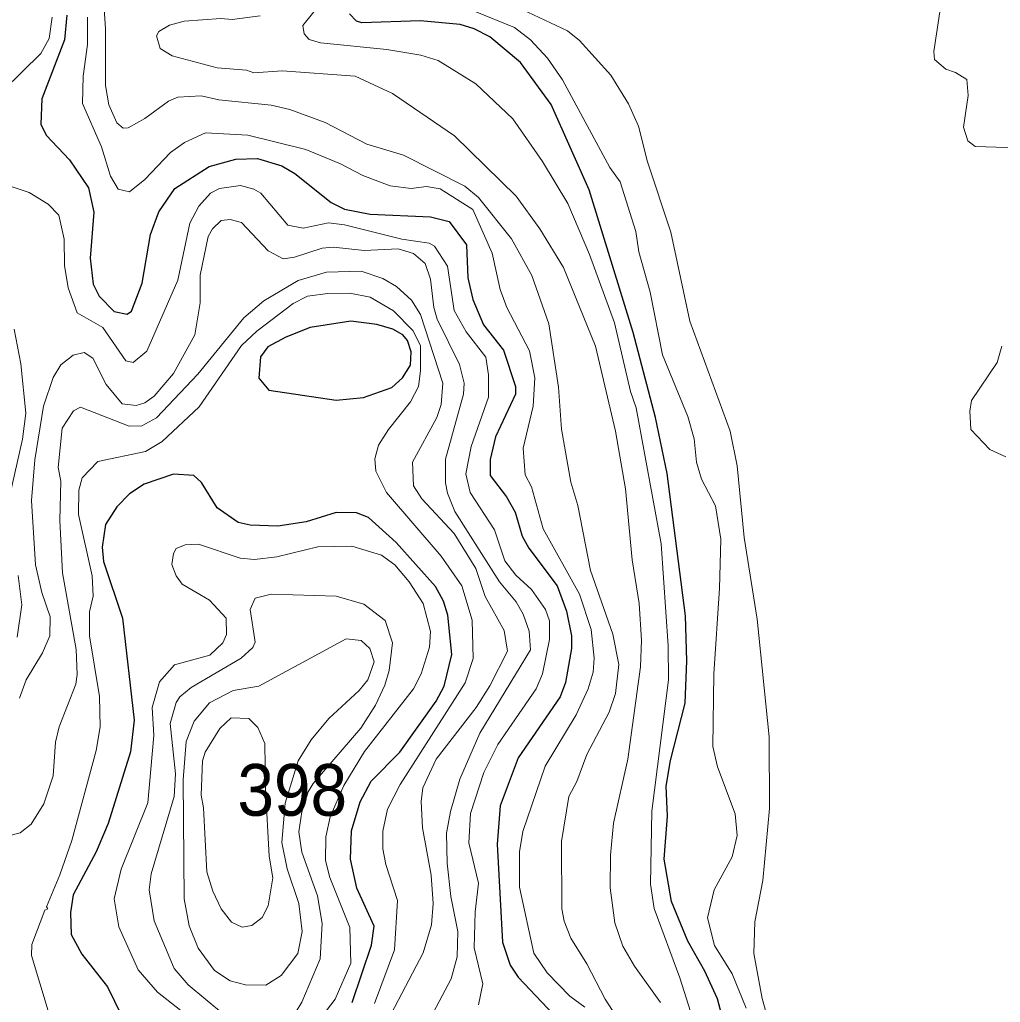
# Model space of a CAD drawing. Extents: x 673.6 to 698.9, y 7012 to 7040.1.
# Drawn here: x 681.091 to 682.608, y 7035.232 to 7036.751 of the extents above; entities that cross this region are included whole.
import ezdxf

# ---------------------------------------------------------------- set-up
doc = ezdxf.new("R2010")
doc.units = 0
doc.header["$LTSCALE"] = 0.032
doc.layers.add('1', color=7, linetype='Continuous', lineweight=25)
doc.layers.add('2', color=7, linetype='Continuous', lineweight=13)
doc.layers.add('21', color=7, linetype='Continuous')

msp = doc.modelspace()

# ---------------------------------------------------------------- linework, layer by layer
at = {"layer": '1'}
for points in [[(681.1638, 7036.7582), (681.1605, 7036.72), (681.1255, 7036.6288), (681.1237, 7036.5895), (681.1322, 7036.5727), (681.1682, 7036.5347), (681.1975, 7036.4915), (681.2057, 7036.4537), (681.2, 7036.3823), (681.2049, 7036.3421), (681.2142, 7036.3237), (681.2373, 7036.3), (681.2574, 7036.2961), (681.2642, 7036.3003), (681.2806, 7036.344), (681.2933, 7036.4192), (681.3062, 7036.454), (681.331, 7036.4901), (681.384, 7036.5244), (681.4252, 7036.5355), (681.4588, 7036.5367), (681.4966, 7036.5252), (681.5166, 7036.5135), (681.5727, 7036.4688), (681.5937, 7036.4584), (681.6334, 7036.4504), (681.7267, 7036.4463), (681.7555, 7036.4391), (681.7824, 7036.4031), (681.7844, 7036.352), (681.7919, 7036.3188), (681.8084, 7036.2792), (681.8393, 7036.2401), (681.8582, 7036.1842), (681.8581, 7036.172), (681.8271, 7036.1061), (681.8188, 7036.0712), (681.8188, 7036.0465), (681.844, 7036.0135), (681.8577, 7035.9895), (681.8681, 7035.9525), (681.8786, 7035.9342), (681.9223, 7035.876), (681.9368, 7035.8367), (681.9445, 7035.7984), (681.9444, 7035.7791), (681.9351, 7035.7265), (681.9272, 7035.7044), (681.862, 7035.6098), (681.8345, 7035.5354), (681.8295, 7035.4764), (681.8377, 7035.3247), (681.8496, 7035.2893), (681.8621, 7035.2707), (681.9902, 7035.1359)], [(682.182, 7035.1944), (682.1705, 7035.2372), (682.1509, 7035.2799), (682.1246, 7035.3262), (682.0992, 7035.3875), (682.0877, 7035.4531), (682.0932, 7035.5198), (682.0909, 7035.5663), (682.0975, 7035.606), (682.1203, 7035.6945), (682.1228, 7035.7598), (682.121, 7035.8293), (682.0924, 7036.0494), (682.0744, 7036.1362), (682.0399, 7036.2677), (681.9718, 7036.4879), (681.913, 7036.6201), (681.8658, 7036.6851), (681.8183, 7036.7247), (681.7941, 7036.7372), (681.7723, 7036.7439), (681.7103, 7036.7495), (681.6205, 7036.7463), (681.6118, 7036.7491), (681.601, 7036.7603)], [(681.6053, 7035.2313), (681.6355, 7035.3201), (681.6396, 7035.3498), (681.6126, 7035.4081), (681.6026, 7035.4532), (681.6042, 7035.4968), (681.6176, 7035.542), (681.6347, 7035.5736), (681.6789, 7035.6188), (681.7355, 7035.6974), (681.7478, 7035.7208), (681.7596, 7035.7696), (681.7531, 7035.8304), (681.7464, 7035.8522), (681.7343, 7035.8749), (681.6733, 7035.9426), (681.6307, 7035.9816), (681.6123, 7035.9885), (681.5805, 7035.9894), (681.534, 7035.9746), (681.4904, 7035.9682), (681.4477, 7035.9697), (681.4291, 7035.9736), (681.3966, 7035.9966), (681.3723, 7036.0355), (681.3605, 7036.0466), (681.329, 7036.0486), (681.2834, 7036.0332), (681.2608, 7036.0179), (681.2416, 7035.9981), (681.2237, 7035.9705), (681.2189, 7035.9354), (681.2205, 7035.9134), (681.2501, 7035.8259), (681.2681, 7035.6681), (681.2624, 7035.6192), (681.2278, 7035.5084), (681.2092, 7035.4647), (681.174, 7035.3978), (681.1695, 7035.3709), (681.1708, 7035.3368), (681.1871, 7035.3062), (681.227, 7035.2556), (681.2485, 7035.2113)]]:
    msp.add_lwpolyline(points, dxfattribs=at)
msp.add_lwpolyline([(681.5808, 7036.1629), (681.6228, 7036.1669), (681.6667, 7036.1826), (681.6833, 7036.1976), (681.6956, 7036.2173), (681.6965, 7036.2379), (681.6911, 7036.2554), (681.6838, 7036.2637), (681.6685, 7036.2726), (681.6434, 7036.2801), (681.6034, 7036.2853), (681.5402, 7036.2752), (681.5026, 7036.2603), (681.4749, 7036.2452), (681.4637, 7036.2298), (681.4608, 7036.1967), (681.4765, 7036.1784)], close=True, dxfattribs=at)
at = {"layer": '2'}
for points in [[(682.1287, 7035.2175), (682.1124, 7035.2697), (682.0724, 7035.377), (682.067, 7035.4147), (682.0689, 7035.5275), (682.0948, 7035.7306), (682.094, 7035.7832), (682.0833, 7035.9409), (682.0448, 7036.151), (682.0361, 7036.1763), (682.0111, 7036.2825), (681.9723, 7036.3884), (681.9387, 7036.467), (681.8998, 7036.5319), (681.8538, 7036.5977), (681.7968, 7036.6523), (681.7382, 7036.6879), (681.7116, 7036.6962), (681.659, 7036.7053), (681.5562, 7036.7155), (681.5391, 7036.7205), (681.5311, 7036.7294), (681.5288, 7036.7421), (681.6071, 7036.839)], [(682.0635, 7035.1331), (681.9967, 7035.2369), (681.9685, 7035.2915), (681.9438, 7035.3309), (681.9331, 7035.3572), (681.9297, 7035.3765), (681.9289, 7035.4803), (681.9403, 7035.5503), (681.9529, 7035.5731), (681.9682, 7035.6152), (682.0031, 7035.6803), (682.0127, 7035.7093), (682.0176, 7035.7543), (682.0086, 7035.8009), (681.9741, 7035.8996), (681.9543, 7035.9998), (681.9437, 7036.036), (681.929, 7036.1181), (681.9247, 7036.1828), (681.9093, 7036.281), (681.8833, 7036.3557), (681.8518, 7036.4123), (681.8009, 7036.4765), (681.7797, 7036.4939), (681.6848, 7036.5416), (681.628, 7036.5587), (681.5634, 7036.5921), (681.5092, 7036.6126), (681.4799, 7036.619), (681.3993, 7036.6272), (681.3717, 7036.6336), (681.3359, 7036.6312), (681.3214, 7036.6253), (681.2849, 7036.5985), (681.259, 7036.5839), (681.251, 7036.5836), (681.2413, 7036.5916), (681.2289, 7036.6194), (681.2239, 7036.6494), (681.2238, 7036.7371), (681.2181, 7036.8231)], [(681.1415, 7036.7552), (681.1367, 7036.722), (681.1239, 7036.6989), (681.0663, 7036.6422), (681.0258, 7036.5896), (680.9928, 7036.5806), (680.9792, 7036.5838), (680.9556, 7036.606), (680.9477, 7036.6258), (680.9366, 7036.6981), (680.9362, 7036.793)], [(682.5156, 7036.7735), (682.505, 7036.7022), (682.5058, 7036.6898), (682.5238, 7036.6748), (682.5385, 7036.6697), (682.5558, 7036.6587), (682.5583, 7036.6342), (682.5509, 7036.5853), (682.5574, 7036.5641), (682.5692, 7036.5553), (682.6832, 7036.5515)], [(681.1958, 7036.7549), (681.1959, 7036.7129), (681.1894, 7036.6641), (681.1885, 7036.6216), (681.2175, 7036.5549), (681.2314, 7036.5093), (681.2435, 7036.4892), (681.2612, 7036.4853), (681.2849, 7036.5041), (681.3244, 7036.5458), (681.3462, 7036.5613), (681.3786, 7036.5761), (681.444, 7036.5728), (681.5336, 7036.5505), (681.5874, 7036.5284), (681.6218, 7036.5103), (681.664, 7036.4944), (681.6968, 7036.49), (681.7205, 7036.4931), (681.7416, 7036.4899), (681.7922, 7036.458), (681.8218, 7036.3904), (681.8343, 7036.3341), (681.8448, 7036.306), (681.8794, 7036.2391), (681.8878, 7036.1973), (681.8852, 7036.1539), (681.8697, 7036.0889), (681.873, 7036.0476), (681.8827, 7036.0287), (681.9009, 7035.9639), (681.9571, 7035.863), (681.9748, 7035.8082), (681.9798, 7035.7641), (681.9781, 7035.7421), (681.9705, 7035.7164), (681.9519, 7035.6763), (681.9041, 7035.5971), (681.8691, 7035.4961), (681.864, 7035.4647), (681.864, 7035.4098), (681.8864, 7035.3079), (681.9069, 7035.2775), (681.9422, 7035.2414), (681.965, 7035.2244)], [(681.4633, 7036.757), (681.4198, 7036.7513), (681.4021, 7036.7529), (681.3455, 7036.7489), (681.3228, 7036.743), (681.3062, 7036.7331), (681.3028, 7036.7261), (681.3085, 7036.7069), (681.3272, 7036.6954), (681.3963, 7036.6768), (681.442, 7036.6731), (681.4534, 7036.6691), (681.497, 7036.6723), (681.61, 7036.664), (681.6675, 7036.6369), (681.7637, 7036.5719), (681.859, 7036.4784), (681.8958, 7036.4277), (681.9323, 7036.368), (681.9815, 7036.2463), (682.0128, 7036.1149), (682.0282, 7036.0256), (682.0382, 7035.916), (682.049, 7035.8486), (682.053, 7035.7919), (682.0514, 7035.7507), (682.0316, 7035.6077), (682.0095, 7035.5087), (682.0048, 7035.4592), (682.0045, 7035.409), (682.0118, 7035.3546), (682.024, 7035.3186), (682.0419, 7035.2879), (682.0821, 7035.2316)], [(681.7932, 7036.7651), (681.8562, 7036.7391), (681.8812, 7036.7199), (681.9074, 7036.692), (681.9307, 7036.658), (682.0037, 7036.5228), (682.02, 7036.5005), (682.0441, 7036.4235), (682.0486, 7036.3924), (682.0663, 7036.3299), (682.0852, 7036.2332), (682.1245, 7036.1379), (682.1345, 7036.103), (682.1377, 7036.0673), (682.1455, 7036.0407), (682.1674, 7035.9995), (682.1754, 7035.9479), (682.1737, 7035.8719), (682.1647, 7035.7399), (682.1631, 7035.6276), (682.1706, 7035.5959), (682.1975, 7035.5235), (682.2008, 7035.4899), (682.1929, 7035.4568), (682.1651, 7035.4057), (682.1549, 7035.3624), (682.1656, 7035.3198), (682.1931, 7035.2759), (682.2147, 7035.223)], [(682.2614, 7035.1598), (682.2394, 7035.2376), (682.2264, 7035.3075), (682.2281, 7035.3563), (682.2403, 7035.42), (682.2509, 7035.5317), (682.2501, 7035.6425), (682.232, 7035.8243), (682.2116, 7035.9505), (682.2007, 7036.0616), (682.1902, 7036.1152), (682.1277, 7036.2853), (682.0981, 7036.4225), (682.0623, 7036.5315), (682.0481, 7036.5865), (682.0326, 7036.6211), (682.0053, 7036.6657), (681.9569, 7036.7191), (681.9386, 7036.7339), (681.8681, 7036.7669)], [(681.682, 7036.4119), (681.5933, 7036.4341), (681.5689, 7036.4373), (681.5295, 7036.4291), (681.5058, 7036.4337), (681.464, 7036.4831), (681.4535, 7036.4893), (681.4325, 7036.4948), (681.4003, 7036.4902), (681.3861, 7036.4828), (681.368, 7036.4628), (681.3543, 7036.4368), (681.3355, 7036.3486), (681.2879, 7036.2385), (681.2667, 7036.2211), (681.2552, 7036.2237), (681.2198, 7036.2752), (681.1802, 7036.298), (681.1661, 7036.3366), (681.1604, 7036.3712), (681.1598, 7036.4119), (681.1515, 7036.4492), (681.1353, 7036.4658), (681.1059, 7036.484), (681.0608, 7036.499)], [(681.0906, 7035.702), (681.1011, 7035.7305), (681.1262, 7035.772), (681.1376, 7035.7987), (681.1383, 7035.828), (681.1252, 7035.8656), (681.1154, 7035.9081), (681.1095, 7036.0078), (681.1146, 7036.0708), (681.1277, 7036.1535), (681.1428, 7036.198), (681.1546, 7036.2175), (681.1736, 7036.2326), (681.1906, 7036.2368), (681.2042, 7036.228), (681.2251, 7036.1874), (681.2496, 7036.1571), (681.2711, 7036.1548), (681.2847, 7036.1589), (681.2992, 7036.1692), (681.3292, 7036.2042), (681.3621, 7036.2638), (681.3701, 7036.3133), (681.37, 7036.3564), (681.3824, 7036.4159), (681.3894, 7036.4278), (681.4025, 7036.4405), (681.4165, 7036.4423), (681.4343, 7036.4379), (681.4752, 7036.3939), (681.4986, 7036.3815), (681.516, 7036.3838), (681.5591, 7036.3978), (681.5764, 7036.3995), (681.624, 7036.3945), (681.6765, 7036.397), (681.7001, 7036.3898), (681.7183, 7036.3741), (681.7267, 7036.3502), (681.7316, 7036.3062), (681.737, 7036.2884), (681.7714, 7036.2182), (681.7784, 7036.1891), (681.7775, 7036.1721), (681.7499, 7036.0715), (681.7498, 7036.0352), (681.7528, 7036.0189), (681.7641, 7035.9909), (681.8334, 7035.882), (681.8591, 7035.8513), (681.8699, 7035.8322), (681.8789, 7035.8056), (681.8812, 7035.7771), (681.803, 7035.6481), (681.7717, 7035.577), (681.7572, 7035.5271), (681.7514, 7035.4934), (681.7522, 7035.4468), (681.758, 7035.3954), (681.7688, 7035.3411), (681.7679, 7035.3023), (681.7584, 7035.2682), (681.7166, 7035.1893)], [(681.7815, 7036.2687), (681.7631, 7036.3018), (681.753, 7036.3702), (681.7329, 7036.4013), (681.7246, 7036.4056), (681.682, 7036.4119)], [(681.6436, 7035.1718), (681.7152, 7035.3083), (681.7282, 7035.3519), (681.7308, 7035.3846), (681.7275, 7035.4286), (681.7142, 7035.5018), (681.7119, 7035.5424), (681.7146, 7035.5635), (681.7351, 7035.608), (681.7972, 7035.6875), (681.8183, 7035.7214), (681.8457, 7035.775), (681.8403, 7035.8066), (681.8112, 7035.8592), (681.7967, 7035.9028), (681.7633, 7035.9568), (681.713, 7036.0102), (681.7003, 7036.0304), (681.6989, 7036.0668), (681.7365, 7036.1362), (681.7431, 7036.1563), (681.7456, 7036.1891), (681.7113, 7036.2955), (681.6971, 7036.3173), (681.6741, 7036.3386), (681.6527, 7036.351), (681.6194, 7036.3622), (681.5656, 7036.3608), (681.522, 7036.348), (681.4686, 7036.3167), (681.4377, 7036.2904), (681.3668, 7036.2031), (681.3026, 7036.1358), (681.2802, 7036.1232), (681.2603, 7036.1228), (681.1851, 7036.152), (681.1745, 7036.1464)], [(681.64, 7035.23), (681.6708, 7035.3131), (681.6757, 7035.3892), (681.6572, 7035.4449), (681.6528, 7035.469), (681.6528, 7035.4963), (681.6602, 7035.5303), (681.6795, 7035.5686), (681.7803, 7035.7261), (681.7924, 7035.7635), (681.7908, 7035.8226), (681.7751, 7035.876), (681.7429, 7035.9215), (681.6586, 7036.0204), (681.6422, 7036.0529), (681.6405, 7036.0724), (681.6461, 7036.0935), (681.6613, 7036.1178), (681.6954, 7036.1606), (681.7078, 7036.1842), (681.7111, 7036.2085), (681.7109, 7036.2472), (681.6991, 7036.2705), (681.6695, 7036.3013), (681.6331, 7036.3222), (681.6017, 7036.3282), (681.5677, 7036.3281), (681.5362, 7036.3235), (681.5141, 7036.3126), (681.4581, 7036.2696), (681.4342, 7036.2474), (681.3689, 7036.1527), (681.3115, 7036.0992), (681.2856, 7036.0837), (681.2121, 7036.0681), (681.1875, 7036.0429), (681.1826, 7036.0237), (681.1819, 7035.9859), (681.2033, 7035.8913), (681.205, 7035.8601), (681.1992, 7035.8358), (681.1992, 7035.7985), (681.2147, 7035.7047), (681.2155, 7035.658), (681.2092, 7035.6212), (681.1719, 7035.4821), (681.153, 7035.4291), (681.1328, 7035.3793), (681.1346, 7035.3764), (681.1301, 7035.3744), (681.1098, 7035.3213), (681.1094, 7035.3044), (681.1354, 7035.2189)], [(681.0825, 7036.2726), (681.0931, 7036.2191), (681.1004, 7036.1428), (681.0957, 7036.1024), (681.0751, 7036.0137)], [(681.8006, 7035.2278), (681.8072, 7035.2602), (681.7942, 7035.3161), (681.7958, 7035.3718), (681.8007, 7035.4161), (681.786, 7035.4784), (681.7884, 7035.5239), (681.8088, 7035.5873), (681.8304, 7035.6307), (681.8897, 7035.7165), (681.8997, 7035.74), (681.9108, 7035.7927), (681.9108, 7035.8215), (681.9042, 7035.8391), (681.8828, 7035.8703), (681.8585, 7035.8922), (681.8415, 7035.9143), (681.8253, 7035.9623), (681.7879, 7036.0199), (681.781, 7036.0491), (681.7894, 7036.0912), (681.8162, 7036.1677), (681.8163, 7036.202), (681.8121, 7036.2292), (681.7815, 7036.2687)], [(682.6101, 7036.2466), (682.6032, 7036.2214), (682.5632, 7036.1624), (682.5609, 7036.1459), (682.5625, 7036.1177), (682.5916, 7036.0864), (682.6165, 7036.0755)], [(681.1745, 7036.1464), (681.1568, 7036.1196), (681.1507, 7036.059), (681.1548, 7036.0379), (681.1531, 7035.9766), (681.1573, 7035.8959)], [(681.5366, 7035.1817), (681.5792, 7035.2366), (681.6034, 7035.2922), (681.6019, 7035.3473), (681.5706, 7035.4249), (681.564, 7035.4513), (681.5647, 7035.4879), (681.5711, 7035.5185), (681.5923, 7035.5669), (681.6245, 7035.6195), (681.7, 7035.7165), (681.7122, 7035.7396), (681.725, 7035.7812), (681.7266, 7035.8053), (681.7153, 7035.8486), (681.6936, 7035.8821), (681.6714, 7035.9084), (681.6505, 7035.9231), (681.6048, 7035.937), (681.5525, 7035.936), (681.4888, 7035.9205), (681.4544, 7035.9163), (681.4323, 7035.9184), (681.3677, 7035.9402), (681.3472, 7035.9393), (681.3332, 7035.9335), (681.329, 7035.9257), (681.3265, 7035.9089), (681.3333, 7035.8913), (681.3425, 7035.8782), (681.3849, 7035.8538), (681.4105, 7035.8259), (681.4112, 7035.8004), (681.4052, 7035.7878), (681.3852, 7035.7687), (681.3307, 7035.7536), (681.3075, 7035.7274), (681.2962, 7035.6878), (681.2984, 7035.6442), (681.2893, 7035.5405), (681.2482, 7035.4377), (681.237, 7035.3917), (681.2447, 7035.3487), (681.2746, 7035.2823), (681.3044, 7035.2473), (681.3911, 7035.1795)], [(681.1573, 7035.8959), (681.1785, 7035.7774), (681.1802, 7035.7385), (681.1777, 7035.7237), (681.1523, 7035.658), (681.1464, 7035.6341), (681.1431, 7035.582), (681.1287, 7035.5387), (681.1087, 7035.5072), (681.0916, 7035.4937), (681.0739, 7035.4891)], [(681.089, 7035.8916), (681.0946, 7035.8464), (681.0874, 7035.7967)], [(681.5188, 7035.2176), (681.5277, 7035.2323), (681.5559, 7035.2991), (681.5592, 7035.3539), (681.5516, 7035.3966), (681.5276, 7035.4639), (681.523, 7035.4952), (681.5277, 7035.5265), (681.5375, 7035.5573), (681.5448, 7035.5702), (681.6187, 7035.6556), (681.6412, 7035.6911), (681.6559, 7035.7221), (681.6626, 7035.7451), (681.6675, 7035.7878), (681.6562, 7035.8223), (681.6233, 7035.8476), (681.5808, 7035.8596), (681.4799, 7035.8628), (681.4554, 7035.8569), (681.4474, 7035.839), (681.4555, 7035.7886), (681.4519, 7035.7805), (681.4336, 7035.7639), (681.3563, 7035.7187), (681.3389, 7035.7043), (681.3331, 7035.6953), (681.3241, 7035.6628), (681.3322, 7035.585), (681.33, 7035.5502), (681.2943, 7035.4303), (681.2913, 7035.4056), (681.2989, 7035.358), (681.3303, 7035.2842), (681.3518, 7035.259), (681.4338, 7035.1907)]]:
    msp.add_lwpolyline(points, dxfattribs=at)
for points in [[(681.3455, 7035.3917), (681.3534, 7035.35), (681.3671, 7035.3158), (681.3922, 7035.281), (681.4168, 7035.2652), (681.4404, 7035.259), (681.4717, 7035.2581), (681.4955, 7035.2733), (681.5212, 7035.3072), (681.5279, 7035.3412), (681.5231, 7035.3848), (681.5048, 7035.4383), (681.4967, 7035.4788), (681.5016, 7035.5399), (681.522, 7035.6054), (681.542, 7035.6375), (681.5692, 7035.6709), (681.6164, 7035.7139), (681.6297, 7035.7306), (681.6396, 7035.7582), (681.6328, 7035.7791), (681.6194, 7035.7914), (681.5961, 7035.7938), (681.4608, 7035.7209), (681.4213, 7035.7141), (681.3846, 7035.695), (681.3609, 7035.6667), (681.3487, 7035.6349), (681.3439, 7035.5756)], [(681.3756, 7035.5328), (681.3804, 7035.4334), (681.3897, 7035.4038), (681.4025, 7035.3766), (681.4186, 7035.3557), (681.4354, 7035.3478), (681.4501, 7035.3508), (681.4661, 7035.3631), (681.4754, 7035.3808), (681.4825, 7035.4242), (681.477, 7035.4578), (681.4712, 7035.5618), (681.4703, 7035.632), (681.4594, 7035.6569), (681.4454, 7035.6705), (681.4182, 7035.6715), (681.4006, 7035.6553), (681.3782, 7035.6185), (681.3738, 7035.6052), (681.3717, 7035.552)]]:
    msp.add_lwpolyline(points, close=True, dxfattribs=at)

# ---------------------------------------------------------------- texts
at = {"layer": '21', "width": 0.95}
msp.add_text('398', height=0.08, dxfattribs=at).set_placement((681.4279, 7035.5203))

doc.saveas('drawing.dxf')
